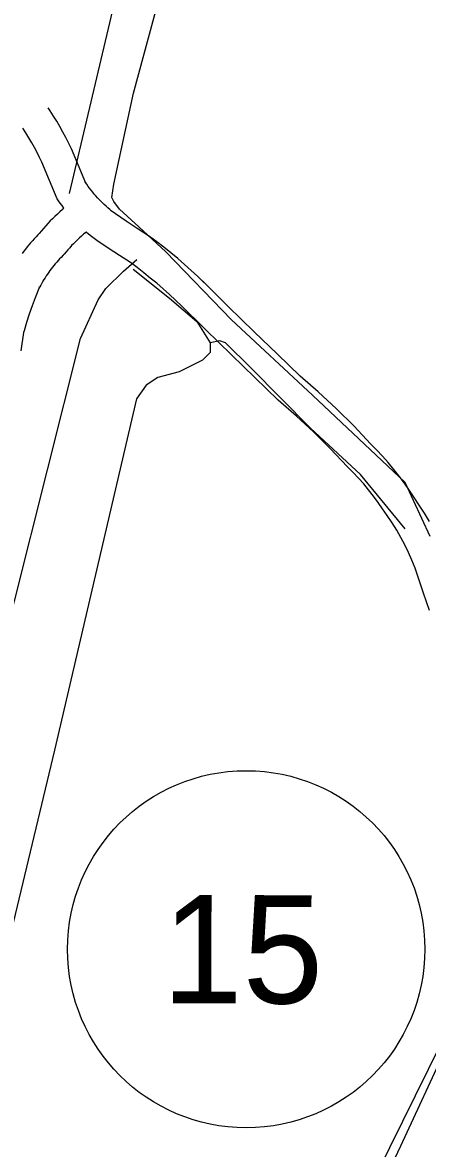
# Model space of a CAD drawing. Extents: x 3172297 to 3210190, y 958463 to 983887.
# Drawn here: x 3186145 to 3186519, y 965086 to 966126 of the extents above; entities that cross this region are included whole.
import ezdxf

# ---------------------------------------------------------------- set-up
doc = ezdxf.new("R2010")
doc.units = 0
for name, color, linetype in [('V-LEVE-TOET', 7, 'Continuous'), ('V-ROAD-CNTR', 7, 'Continuous'), ('V-ROAD-IDEN', 7, 'Continuous'), ('V-TOPO-SHOR', 7, 'Continuous'), ('V-UTIL-LINE', 7, 'Continuous')]:
    doc.layers.add(name, color=color, linetype=linetype)

msp = doc.modelspace()

# ---------------------------------------------------------------- linework, layer by layer
at = {"layer": 'V-LEVE-TOET'}
msp.add_lwpolyline([(3186475.3, 965048.8), (3186494.3, 965088.5), (3186537, 965181.1)], dxfattribs=at)
at = {"layer": 'V-ROAD-CNTR'}
for points in [[(3186215.8, 965962.8), (3186214.2, 965964.6), (3186212.6, 965966.2), (3186211.1, 965968), (3186209.7, 965969.7), (3186208.2, 965971.5), (3186206.8, 965973.3), (3186205.5, 965975.1), (3186204.1, 965977), (3186202.8, 965978.9), (3186203.4, 965978), (3186190.1, 966009.7), (3186187.4, 966015.2), (3186184.8, 966020.2), (3186182.1, 966025.3), (3186179.3, 966030.3), (3186176.5, 966035.2), (3186173.5, 966040.1), (3186170.5, 966044.9), (3186168.6, 966047.8)], [(3186183.1, 965955), (3186183, 965955), (3186181.3, 965957.3), (3186179.7, 965959.5), (3186178.1, 965961.8), (3186176.9, 965963.6), (3186162.7, 965997.3), (3186160.6, 966001.7), (3186158.2, 966006.3), (3186155.8, 966010.9), (3186153.3, 966015.4), (3186150.7, 966019.9), (3186148, 966024.4), (3186145.2, 966028.8), (3186145.1, 966028.9)], [(3186312.7, 965886.1), (3186306.8, 965891.8), (3186300.7, 965897.4), (3186294.5, 965902.9), (3186288.2, 965908.4), (3186281.8, 965913.7), (3186275.4, 965918.9), (3186268.8, 965923.9), (3186262.2, 965928.9), (3186261.3, 965929.5), (3186250.6, 965936.3), (3186240.6, 965942.9), (3186230.7, 965949.7), (3186226.7, 965952.5), (3186225.4, 965953.7), (3186223.7, 965955.2), (3186222, 965956.7), (3186220.3, 965958.3), (3186218.7, 965959.9), (3186217.1, 965961.5), (3186215.6, 965963)], [(3186183.1, 965954.8), (3186181.7, 965953.6), (3186179.4, 965951.6), (3186177.1, 965949.5), (3186174.8, 965947.4), (3186172.6, 965945.2), (3186170.5, 965943.1), (3186168.3, 965940.8), (3186166.2, 965938.6), (3186164.2, 965936.3), (3186162.2, 965934), (3186160.2, 965931.6), (3186160.2, 965931.5), (3186159, 965930.4), (3186157.3, 965928.6), (3186155.6, 965926.7), (3186153.9, 965924.9), (3186152.3, 965923), (3186150.6, 965921.1), (3186149.1, 965919.1), (3186147.5, 965917.1), (3186146, 965915.1), (3186144.5, 965913.1)], [(3186203.9, 965933.1), (3186203.2, 965932.5), (3186201.2, 965930.9), (3186199.3, 965929.2), (3186197.4, 965927.5), (3186195.6, 965925.7), (3186193.7, 965923.9), (3186191.9, 965922.1), (3186190.2, 965920.3), (3186188.4, 965918.4), (3186186.7, 965916.5), (3186185.1, 965914.6), (3186183.4, 965912.5), (3186182.5, 965911.4), (3186180.5, 965909.4), (3186179.1, 965908), (3186177.7, 965906.5), (3186176.4, 965905), (3186175.1, 965903.5), (3186173.8, 965902), (3186172.6, 965900.5), (3186171.3, 965898.9), (3186170.1, 965897.3), (3186169, 965895.7), (3186167.8, 965894.1), (3186166.7, 965892.4), (3186165.7, 965890.7), (3186164.6, 965889.1), (3186163.6, 965887.4), (3186162.6, 965885.6), (3186161.6, 965883.9), (3186160.7, 965882.2), (3186159.8, 965880.4), (3186160.4, 965881.7), (3186160.4, 965882.4), (3186156.5, 965872.1), (3186153.7, 965864.6), (3186151.1, 965856.9), (3186148.6, 965849.3), (3186146.2, 965841.5), (3186145.8, 965840.1), (3186143.2, 965823.1)], [(3186291.9, 965864.5), (3186286.2, 965869.9), (3186280.5, 965875.2), (3186274.7, 965880.4), (3186268.8, 965885.5), (3186262.8, 965890.4), (3186256.8, 965895.3), (3186250.6, 965900.1), (3186244.4, 965904.7), (3186244.4, 965904.7), (3186234.3, 965911.1), (3186223.9, 965918.1), (3186213.6, 965925.1), (3186208.4, 965928.8), (3186205.8, 965930.9), (3186203.7, 965932.8), (3186203.2, 965933.2)], [(3186520.6, 965665.3), (3186516.1, 965673.1), (3186511.3, 965680.6), (3186506.5, 965687.6), (3186502.3, 965694.1), (3186497.6, 965700.7), (3186492.8, 965707.2), (3186487.8, 965713.6), (3186482.6, 965719.8), (3186477.2, 965725.8), (3186471.6, 965731.7), (3186466.2, 965737.1), (3186451, 965753.4), (3186434.8, 965769.5), (3186418, 965785.1), (3186401.2, 965799.6), (3186380.2, 965820), (3186358.9, 965840.8), (3186334.9, 965864.2), (3186311.1, 965887.7)], [(3186520.7, 965583.1), (3186515, 965599.2), (3186510, 965615), (3186507.4, 965622.4), (3186504.5, 965629.7), (3186501.4, 965636.8), (3186498, 965643.9), (3186494.3, 965650.8), (3186490.4, 965657.5), (3186486.3, 965664.1), (3186481.6, 965670.9), (3186477.4, 965677.2), (3186473.3, 965683.1), (3186469, 965688.9), (3186464.5, 965694.6), (3186459.9, 965700.1), (3186455.1, 965705.5), (3186450.1, 965710.8), (3186444.7, 965716.2), (3186429.4, 965732.5), (3186414, 965747.9), (3186398, 965762.8), (3186381, 965777.5), (3186359.3, 965798.5), (3186337.9, 965819.3), (3186313.9, 965842.8), (3186290, 965866.3)]]:
    msp.add_lwpolyline(points, dxfattribs=at)
at = {"layer": 'V-ROAD-IDEN'}
msp.add_circle((3186351.4, 965270.2), 165, dxfattribs=at)
at = {"layer": 'V-TOPO-SHOR'}
for points in [[(3186521.2, 965651.5), (3186498.2, 965701.6), (3186412.7, 965782.1), (3186337.8, 965851.9), (3186277.3, 965914.6), (3186252.3, 965937.8), (3186234.5, 965954), (3186229.2, 965961.1), (3186227.4, 965964.7), (3186229.2, 965977.2), (3186247.3, 966061.1), (3186308.6, 966287.7), (3186413.2, 966732), (3186537.8, 967274.5), (3186588.3, 967488.6), (3186595.5, 967511.8), (3186597.3, 967519), (3186606.7, 967526.9)], [(3185742, 963894.7), (3185881, 964501.4), (3186000.1, 965010), (3186106.6, 965470.4), (3186198.5, 965834.4), (3186214.7, 965870.1), (3186221.8, 965880.8), (3186238, 965896.8), (3186250.5, 965907.5)], [(3186246.9, 965898.6), (3186280.7, 965871.7), (3186305.7, 965850.2), (3186318.1, 965830.6)], [(3186498.1, 965658.7), (3186457.1, 965708.8), (3186410.8, 965751.8), (3186355.6, 965807.3), (3186332.4, 965830.5), (3186327.1, 965832.3), (3186318.1, 965830.6), (3186318.1, 965821.6), (3186311, 965814.5), (3186289.5, 965803.8), (3186269.9, 965798.5), (3186259.1, 965791.4), (3186250.2, 965778.9), (3186174.4, 965454.2), (3186134.7, 965288.2), (3186127.5, 965257.9), (3186115, 965261.5)], [(3186629.7, 965458.4), (3186626, 965399.5), (3186611.6, 965353.1), (3186579.3, 965280), (3186471.6, 965062.4), (3186265.1, 964613), (3186236.4, 964552.3), (3186300.7, 964536.1)]]:
    msp.add_lwpolyline(points, dxfattribs=at)
at = {"layer": 'V-UTIL-LINE'}
msp.add_lwpolyline([(3187111.3, 971559.6), (3187055.5, 969641.3), (3186187.8, 965968.4)], dxfattribs=at)

# ---------------------------------------------------------------- texts
at = {"layer": 'V-ROAD-IDEN'}
msp.add_text('15', height=100, rotation=359.8583, dxfattribs=at).set_placement((3186273.7, 965220.4))

doc.saveas('drawing.dxf')
